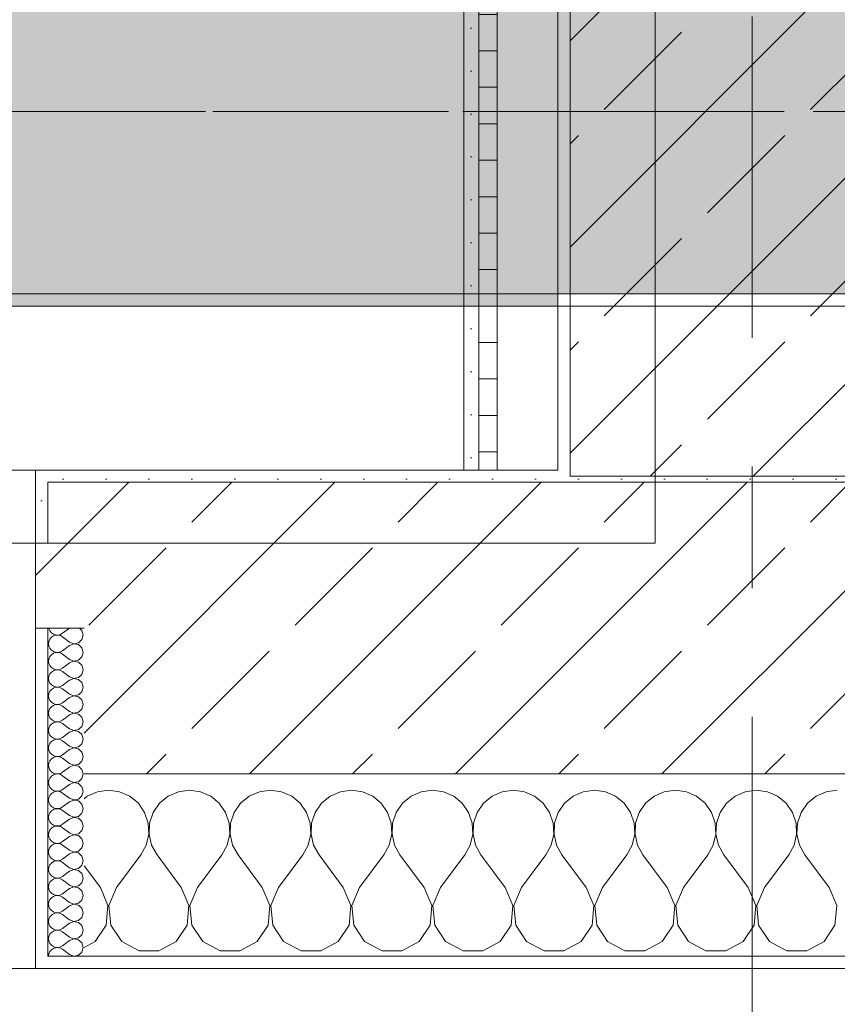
# Model space of a CAD drawing. Header units: metres. Extents: x -3.6 to 85.2, y -11 to 16.8.
# Tile 332 of 508: x 39.5 to 40.2, y -0.2 to 0.6. Entities that reach past the tile are written whole.
import ezdxf

# ---------------------------------------------------------------- set-up
doc = ezdxf.new("R2010")
doc.units = ezdxf.units.M
doc.header["$MEASUREMENT"] = 0
doc.linetypes.add('Achse', pattern=[0.2, 0.1, -0.05, 0, -0.05])
doc.linetypes.add('Strichlinie doppelt', pattern=[0.546806, 0.264583, -0.105833, 0.070556, -0.105833])
for name, color, linetype in [('451 - Universal.Achsen Raster', 7, 'Continuous'), ('604 - Struktur.Wand Aussen', 7, 'Continuous'), ('607 - Struktur.Stütze', 7, 'Continuous'), ('608 - Struktur.Träger', 7, 'Continuous'), ('653 - Abdeckung.TB Verkofferung', 7, 'Continuous'), ('Neubau_606 - Struktur.Wand Innen Ausbau', 7, 'Continuous')]:
    doc.layers.add(name, color=color, linetype=linetype)
pattern_1 = [(45, (0, 0), (-0.08485281, 0.08485281), []), (45, (-0.04243, 0.04243), (-0.08485281, 0.08485281), [0.09, -0.03])]
pattern_2 = [(45, (0, 0), (-0.01767767, 0.01767767), [0, -0.025])]
pattern_3 = [(0, (0, 0), (0, 0.08660254), [0, -0.05]), (0, (0.025, 0.0433), (0, 0.08660254), [0, -0.05])]

# ---------------------------------------------------------------- blocks, each defined once
blk = doc.blocks.new('*X130')
at = {"layer": '604 - Struktur.Wand Aussen', "color": 7, "linetype": 'Continuous', "lineweight": 5}
for p, q in [((39.58248, -0.01331), (39.58, -0.01536)), ((39.59089, -0.0096), (39.58248, -0.01331)), ((39.6, -0.00833), (39.59089, -0.0096)), ((39.60911, -0.0096), (39.6, -0.00833)), ((39.61752, -0.01331), (39.60911, -0.0096)), ((39.62461, -0.01918), (39.61752, -0.01331)), ((39.64914, -0.01331), (39.64206, -0.01918)), ((39.65756, -0.0096), (39.64914, -0.01331)), ((39.66667, -0.00833), (39.65756, -0.0096)), ((39.67578, -0.0096), (39.66667, -0.00833)), ((39.68419, -0.01331), (39.67578, -0.0096)), ((39.69127, -0.01918), (39.68419, -0.01331)), ((39.71581, -0.01331), (39.70873, -0.01918)), ((39.72422, -0.0096), (39.71581, -0.01331)), ((39.73333, -0.00833), (39.72422, -0.0096)), ((39.74244, -0.0096), (39.73333, -0.00833)), ((39.75086, -0.01331), (39.74244, -0.0096)), ((39.75794, -0.01918), (39.75086, -0.01331)), ((39.78248, -0.01331), (39.77539, -0.01918)), ((39.79089, -0.0096), (39.78248, -0.01331)), ((39.8, -0.00833), (39.79089, -0.0096)), ((39.80911, -0.0096), (39.8, -0.00833)), ((39.81752, -0.01331), (39.80911, -0.0096)), ((39.82461, -0.01918), (39.81752, -0.01331)), ((39.84914, -0.01331), (39.84206, -0.01918)), ((39.85756, -0.0096), (39.84914, -0.01331)), ((39.86667, -0.00833), (39.85756, -0.0096)), ((39.87578, -0.0096), (39.86667, -0.00833)), ((39.88419, -0.01331), (39.87578, -0.0096)), ((39.89127, -0.01918), (39.88419, -0.01331)), ((39.91581, -0.01331), (39.90873, -0.01918)), ((39.92422, -0.0096), (39.91581, -0.01331)), ((39.93333, -0.00833), (39.92422, -0.0096)), ((39.94244, -0.0096), (39.93333, -0.00833)), ((39.95086, -0.01331), (39.94244, -0.0096)), ((39.95794, -0.01918), (39.95086, -0.01331)), ((39.98248, -0.01331), (39.97539, -0.01918)), ((39.99089, -0.0096), (39.98248, -0.01331)), ((40, -0.00833), (39.99089, -0.0096)), ((40.00911, -0.0096), (40, -0.00833)), ((40.01752, -0.01331), (40.00911, -0.0096)), ((40.02461, -0.01918), (40.01752, -0.01331)), ((40.04914, -0.01331), (40.04206, -0.01918)), ((40.05756, -0.0096), (40.04914, -0.01331)), ((40.06667, -0.00833), (40.05756, -0.0096)), ((40.07578, -0.0096), (40.06667, -0.00833)), ((40.08419, -0.01331), (40.07578, -0.0096)), ((40.09127, -0.01918), (40.08419, -0.01331)), ((40.11581, -0.01331), (40.10873, -0.01918)), ((40.12422, -0.0096), (40.11581, -0.01331)), ((40.13333, -0.00833), (40.12422, -0.0096)), ((40.14244, -0.0096), (40.13333, -0.00833)), ((40.15086, -0.01331), (40.14244, -0.0096)), ((40.15794, -0.01918), (40.15086, -0.01331)), ((40.18248, -0.01331), (40.17539, -0.01918)), ((40.19089, -0.0096), (40.18248, -0.01331)), ((40.2, -0.00833), (40.19089, -0.0096)), ((39.62981, -0.02676), (39.62461, -0.01918)), ((39.64206, -0.01918), (39.63685, -0.02676)), ((39.69648, -0.02676), (39.69127, -0.01918)), ((39.70873, -0.01918), (39.70352, -0.02676)), ((39.76315, -0.02676), (39.75794, -0.01918)), ((39.77539, -0.01918), (39.77019, -0.02676)), ((39.82981, -0.02676), (39.82461, -0.01918)), ((39.84206, -0.01918), (39.83685, -0.02676)), ((39.89648, -0.02676), (39.89127, -0.01918)), ((39.90873, -0.01918), (39.90352, -0.02676)), ((39.96315, -0.02676), (39.95794, -0.01918)), ((39.97539, -0.01918), (39.97019, -0.02676)), ((40.02981, -0.02676), (40.02461, -0.01918)), ((40.04206, -0.01918), (40.03685, -0.02676)), ((40.09648, -0.02676), (40.09127, -0.01918)), ((40.10873, -0.01918), (40.10352, -0.02676)), ((40.16315, -0.02676), (40.15794, -0.01918)), ((40.17539, -0.01918), (40.17019, -0.02676)), ((39.63275, -0.03547), (39.62981, -0.02676)), ((39.63685, -0.02676), (39.63391, -0.03547)), ((39.69942, -0.03547), (39.69648, -0.02676)), ((39.70352, -0.02676), (39.70058, -0.03547)), ((39.76609, -0.03547), (39.76315, -0.02676)), ((39.77019, -0.02676), (39.76725, -0.03547)), ((39.83275, -0.03547), (39.82981, -0.02676)), ((39.83685, -0.02676), (39.83391, -0.03547)), ((39.89942, -0.03547), (39.89648, -0.02676)), ((39.90352, -0.02676), (39.90058, -0.03547)), ((39.96609, -0.03547), (39.96315, -0.02676)), ((39.97019, -0.02676), (39.96725, -0.03547)), ((40.03275, -0.03547), (40.02981, -0.02676)), ((40.03685, -0.02676), (40.03391, -0.03547)), ((40.09942, -0.03547), (40.09648, -0.02676)), ((40.10352, -0.02676), (40.10058, -0.03547)), ((40.16609, -0.03547), (40.16315, -0.02676)), ((40.17019, -0.02676), (40.16725, -0.03547)), ((39.6332, -0.04466), (39.63275, -0.03547)), ((39.63391, -0.03547), (39.63347, -0.04466)), ((39.69987, -0.04466), (39.69942, -0.03547)), ((39.70058, -0.03547), (39.70013, -0.04466)), ((39.76653, -0.04466), (39.76609, -0.03547)), ((39.76725, -0.03547), (39.7668, -0.04466)), ((39.8332, -0.04466), (39.83275, -0.03547)), ((39.83391, -0.03547), (39.83347, -0.04466)), ((39.89987, -0.04466), (39.89942, -0.03547)), ((39.90058, -0.03547), (39.90013, -0.04466)), ((39.96653, -0.04466), (39.96609, -0.03547)), ((39.96725, -0.03547), (39.9668, -0.04466)), ((40.0332, -0.04466), (40.03275, -0.03547)), ((40.03391, -0.03547), (40.03347, -0.04466)), ((40.09987, -0.04466), (40.09942, -0.03547)), ((40.10058, -0.03547), (40.10013, -0.04466)), ((40.16653, -0.04466), (40.16609, -0.03547)), ((40.16725, -0.03547), (40.1668, -0.04466)), ((39.63112, -0.05362), (39.6332, -0.04466)), ((39.63347, -0.04466), (39.63555, -0.05362)), ((39.69778, -0.05362), (39.69987, -0.04466)), ((39.70013, -0.04466), (39.70222, -0.05362)), ((39.76445, -0.05362), (39.76653, -0.04466)), ((39.7668, -0.04466), (39.76888, -0.05362)), ((39.83112, -0.05362), (39.8332, -0.04466)), ((39.83347, -0.04466), (39.83555, -0.05362)), ((39.89778, -0.05362), (39.89987, -0.04466)), ((39.90013, -0.04466), (39.90222, -0.05362)), ((39.96445, -0.05362), (39.96653, -0.04466)), ((39.9668, -0.04466), (39.96888, -0.05362)), ((40.03112, -0.05362), (40.0332, -0.04466)), ((40.03347, -0.04466), (40.03555, -0.05362)), ((40.09778, -0.05362), (40.09987, -0.04466)), ((40.10013, -0.04466), (40.10222, -0.05362)), ((40.16445, -0.05362), (40.16653, -0.04466)), ((40.1668, -0.04466), (40.16888, -0.05362)), ((39.62667, -0.06167), (39.63112, -0.05362)), ((39.63555, -0.05362), (39.64, -0.06167)), ((39.69333, -0.06167), (39.69778, -0.05362)), ((39.70222, -0.05362), (39.70667, -0.06167)), ((39.76, -0.06167), (39.76445, -0.05362)), ((39.76888, -0.05362), (39.77333, -0.06167)), ((39.82667, -0.06167), (39.83112, -0.05362)), ((39.83555, -0.05362), (39.84, -0.06167)), ((39.89333, -0.06167), (39.89778, -0.05362)), ((39.90222, -0.05362), (39.90667, -0.06167)), ((39.96, -0.06167), (39.96445, -0.05362)), ((39.96888, -0.05362), (39.97333, -0.06167)), ((40.02667, -0.06167), (40.03112, -0.05362)), ((40.03555, -0.05362), (40.04, -0.06167)), ((40.09333, -0.06167), (40.09778, -0.05362)), ((40.10222, -0.05362), (40.10667, -0.06167)), ((40.16, -0.06167), (40.16445, -0.05362)), ((40.16888, -0.05362), (40.17333, -0.06167)), ((39.60667, -0.08833), (39.62667, -0.06167)), ((39.66, -0.08833), (39.64, -0.06167)), ((39.67333, -0.08833), (39.69333, -0.06167)), ((39.72667, -0.08833), (39.70667, -0.06167)), ((39.74, -0.08833), (39.76, -0.06167)), ((39.79333, -0.08833), (39.77333, -0.06167)), ((39.80667, -0.08833), (39.82667, -0.06167)), ((39.86, -0.08833), (39.84, -0.06167)), ((39.87333, -0.08833), (39.89333, -0.06167)), ((39.92667, -0.08833), (39.90667, -0.06167)), ((39.94, -0.08833), (39.96, -0.06167)), ((39.99333, -0.08833), (39.97333, -0.06167)), ((40.00667, -0.08833), (40.02667, -0.06167)), ((40.06, -0.08833), (40.04, -0.06167)), ((40.07333, -0.08833), (40.09333, -0.06167)), ((40.12667, -0.08833), (40.10667, -0.06167)), ((40.14, -0.08833), (40.16, -0.06167)), ((40.19333, -0.08833), (40.17333, -0.06167)), ((39.59333, -0.08833), (39.58, -0.07056)), ((39.59962, -0.1033), (39.59333, -0.08833)), ((39.60667, -0.08833), (39.60038, -0.1033)), ((39.66629, -0.1033), (39.66, -0.08833)), ((39.67333, -0.08833), (39.66705, -0.1033)), ((39.73295, -0.1033), (39.72667, -0.08833)), ((39.74, -0.08833), (39.73371, -0.1033)), ((39.79962, -0.1033), (39.79333, -0.08833)), ((39.80667, -0.08833), (39.80038, -0.1033)), ((39.86629, -0.1033), (39.86, -0.08833)), ((39.87333, -0.08833), (39.86705, -0.1033)), ((39.93295, -0.1033), (39.92667, -0.08833)), ((39.94, -0.08833), (39.93371, -0.1033)), ((39.99962, -0.1033), (39.99333, -0.08833)), ((40.00667, -0.08833), (40.00038, -0.1033)), ((40.06629, -0.1033), (40.06, -0.08833)), ((40.07333, -0.08833), (40.06705, -0.1033)), ((40.13295, -0.1033), (40.12667, -0.08833)), ((40.14, -0.08833), (40.13371, -0.1033)), ((40.19962, -0.1033), (40.19333, -0.08833)), ((39.59808, -0.11947), (39.59962, -0.1033)), ((39.60038, -0.1033), (39.60192, -0.11947)), ((39.66475, -0.11947), (39.66629, -0.1033)), ((39.66705, -0.1033), (39.66858, -0.11947)), ((39.73142, -0.11947), (39.73295, -0.1033)), ((39.73371, -0.1033), (39.73525, -0.11947)), ((39.79808, -0.11947), (39.79962, -0.1033)), ((39.80038, -0.1033), (39.80192, -0.11947)), ((39.86475, -0.11947), (39.86629, -0.1033)), ((39.86705, -0.1033), (39.86858, -0.11947)), ((39.93142, -0.11947), (39.93295, -0.1033)), ((39.93371, -0.1033), (39.93525, -0.11947)), ((39.99808, -0.11947), (39.99962, -0.1033)), ((40.00038, -0.1033), (40.00192, -0.11947)), ((40.06475, -0.11947), (40.06629, -0.1033)), ((40.06705, -0.1033), (40.06858, -0.11947)), ((40.13142, -0.11947), (40.13295, -0.1033)), ((40.13371, -0.1033), (40.13525, -0.11947)), ((40.19808, -0.11947), (40.19962, -0.1033)), ((39.5891, -0.13299), (39.59808, -0.11947)), ((39.60192, -0.11947), (39.6109, -0.13299)), ((39.65576, -0.13299), (39.66475, -0.11947)), ((39.66858, -0.11947), (39.67757, -0.13299)), ((39.72243, -0.13299), (39.73142, -0.11947)), ((39.73525, -0.11947), (39.74424, -0.13299)), ((39.7891, -0.13299), (39.79808, -0.11947)), ((39.80192, -0.11947), (39.8109, -0.13299)), ((39.85576, -0.13299), (39.86475, -0.11947)), ((39.86858, -0.11947), (39.87757, -0.13299)), ((39.92243, -0.13299), (39.93142, -0.11947)), ((39.93525, -0.11947), (39.94424, -0.13299)), ((39.9891, -0.13299), (39.99808, -0.11947)), ((40.00192, -0.11947), (40.0109, -0.13299)), ((40.05576, -0.13299), (40.06475, -0.11947)), ((40.06858, -0.11947), (40.07757, -0.13299)), ((40.12243, -0.13299), (40.13142, -0.11947)), ((40.13525, -0.11947), (40.14424, -0.13299)), ((40.1891, -0.13299), (40.19808, -0.11947)), ((39.58, -0.13787), (39.5891, -0.13299)), ((39.6109, -0.13299), (39.62521, -0.14066)), ((39.64145, -0.14066), (39.65576, -0.13299)), ((39.67757, -0.13299), (39.69188, -0.14066)), ((39.70812, -0.14066), (39.72243, -0.13299)), ((39.74424, -0.13299), (39.75855, -0.14066)), ((39.77479, -0.14066), (39.7891, -0.13299)), ((39.8109, -0.13299), (39.82521, -0.14066)), ((39.84145, -0.14066), (39.85576, -0.13299)), ((39.87757, -0.13299), (39.89188, -0.14066)), ((39.90812, -0.14066), (39.92243, -0.13299)), ((39.94424, -0.13299), (39.95855, -0.14066)), ((39.97479, -0.14066), (39.9891, -0.13299)), ((40.0109, -0.13299), (40.02521, -0.14066)), ((40.04145, -0.14066), (40.05576, -0.13299)), ((40.07757, -0.13299), (40.09188, -0.14066)), ((40.10812, -0.14066), (40.12243, -0.13299)), ((40.14424, -0.13299), (40.15855, -0.14066)), ((40.17479, -0.14066), (40.1891, -0.13299)), ((39.62521, -0.14066), (39.64145, -0.14066)), ((39.69188, -0.14066), (39.70812, -0.14066)), ((39.75855, -0.14066), (39.77479, -0.14066)), ((39.82521, -0.14066), (39.84145, -0.14066)), ((39.89188, -0.14066), (39.90812, -0.14066)), ((39.95855, -0.14066), (39.97479, -0.14066)), ((40.02521, -0.14066), (40.04145, -0.14066)), ((40.09188, -0.14066), (40.10812, -0.14066)), ((40.15855, -0.14066), (40.17479, -0.14066))]:
    blk.add_line(p, q, dxfattribs=at)
blk = doc.blocks.new('*X135')
at = {"layer": '604 - Struktur.Wand Aussen', "color": 7, "linetype": 'Continuous', "lineweight": 5}
for p, q in [((39.55091, 0.125), (39.55099, 0.12448)), ((39.55099, 0.12448), (39.55178, 0.12267)), ((39.55178, 0.12267), (39.55304, 0.12116)), ((39.56786, 0.125), (39.56214, 0.12071)), ((39.57822, 0.12304), (39.57608, 0.125)), ((39.57929, 0.11929), (39.57822, 0.12304)), ((39.55099, 0.11409), (39.55071, 0.11214)), ((39.55178, 0.1159), (39.55099, 0.11409)), ((39.55304, 0.11742), (39.55178, 0.1159)), ((39.55304, 0.12116), (39.55466, 0.12004)), ((39.55466, 0.11853), (39.55304, 0.11742)), ((39.55466, 0.12004), (39.55653, 0.11941)), ((39.55653, 0.11916), (39.55466, 0.11853)), ((39.55653, 0.11941), (39.5585, 0.11931)), ((39.5585, 0.11926), (39.55653, 0.11916)), ((39.5585, 0.11931), (39.56042, 0.11976)), ((39.56042, 0.11881), (39.5585, 0.11926)), ((39.56042, 0.11976), (39.56214, 0.12071)), ((39.56214, 0.11786), (39.56042, 0.11881)), ((39.56786, 0.11357), (39.56214, 0.11786)), ((39.56786, 0.11357), (39.5715, 0.11217)), ((39.57534, 0.1129), (39.57822, 0.11553)), ((39.57822, 0.11553), (39.57929, 0.11929)), ((39.55071, 0.11214), (39.55099, 0.11019)), ((39.55099, 0.11019), (39.55178, 0.10839)), ((39.55178, 0.10839), (39.55304, 0.10687)), ((39.55304, 0.10687), (39.55466, 0.10575)), ((39.55466, 0.10575), (39.55653, 0.10512)), ((39.5585, 0.10503), (39.56042, 0.10547)), ((39.56042, 0.10547), (39.56214, 0.10643)), ((39.56786, 0.11071), (39.56214, 0.10643)), ((39.5715, 0.11211), (39.56786, 0.11071)), ((39.5715, 0.11217), (39.57534, 0.1129)), ((39.57534, 0.11139), (39.5715, 0.11211)), ((39.57822, 0.10876), (39.57534, 0.11139)), ((39.57929, 0.105), (39.57822, 0.10876)), ((39.55099, 0.09981), (39.55071, 0.09786)), ((39.55071, 0.09786), (39.55099, 0.09591)), ((39.55178, 0.10161), (39.55099, 0.09981)), ((39.55304, 0.10313), (39.55178, 0.10161)), ((39.55466, 0.10425), (39.55304, 0.10313)), ((39.55653, 0.10488), (39.55466, 0.10425)), ((39.55653, 0.10512), (39.5585, 0.10503)), ((39.5585, 0.10497), (39.55653, 0.10488)), ((39.56042, 0.10453), (39.5585, 0.10497)), ((39.56214, 0.10357), (39.56042, 0.10453)), ((39.56786, 0.09929), (39.56214, 0.10357)), ((39.56786, 0.09929), (39.5715, 0.09789)), ((39.5715, 0.09783), (39.56786, 0.09643)), ((39.5715, 0.09789), (39.57534, 0.09861)), ((39.57534, 0.0971), (39.5715, 0.09783)), ((39.57534, 0.09861), (39.57822, 0.10124)), ((39.57822, 0.10124), (39.57929, 0.105)), ((39.55099, 0.09591), (39.55178, 0.0941)), ((39.55178, 0.0941), (39.55304, 0.09258)), ((39.55304, 0.09258), (39.55466, 0.09147)), ((39.55466, 0.08996), (39.55304, 0.08884)), ((39.55466, 0.09147), (39.55653, 0.09084)), ((39.55653, 0.09059), (39.55466, 0.08996)), ((39.55653, 0.09084), (39.5585, 0.09074)), ((39.5585, 0.09069), (39.55653, 0.09059)), ((39.5585, 0.09074), (39.56042, 0.09119)), ((39.56042, 0.09024), (39.5585, 0.09069)), ((39.56042, 0.09119), (39.56214, 0.09214)), ((39.56214, 0.08929), (39.56042, 0.09024)), ((39.56786, 0.09643), (39.56214, 0.09214)), ((39.56786, 0.085), (39.56214, 0.08929)), ((39.57822, 0.09447), (39.57534, 0.0971)), ((39.57929, 0.09071), (39.57822, 0.09447)), ((39.57822, 0.08696), (39.57929, 0.09071)), ((39.55099, 0.08552), (39.55071, 0.08357)), ((39.55071, 0.08357), (39.55099, 0.08162)), ((39.55178, 0.08733), (39.55099, 0.08552)), ((39.55099, 0.08162), (39.55178, 0.07982)), ((39.55304, 0.08884), (39.55178, 0.08733)), ((39.56786, 0.08214), (39.56214, 0.07786)), ((39.56786, 0.085), (39.5715, 0.0836)), ((39.5715, 0.08354), (39.56786, 0.08214)), ((39.5715, 0.0836), (39.57534, 0.08433)), ((39.57534, 0.08282), (39.5715, 0.08354)), ((39.57534, 0.08433), (39.57822, 0.08696)), ((39.57822, 0.08018), (39.57534, 0.08282)), ((39.55178, 0.07304), (39.55099, 0.07124)), ((39.55178, 0.07982), (39.55304, 0.0783)), ((39.55304, 0.07456), (39.55178, 0.07304)), ((39.55304, 0.0783), (39.55466, 0.07718)), ((39.55466, 0.07567), (39.55304, 0.07456)), ((39.55466, 0.07718), (39.55653, 0.07655)), ((39.55653, 0.0763), (39.55466, 0.07567)), ((39.55653, 0.07655), (39.5585, 0.07646)), ((39.5585, 0.0764), (39.55653, 0.0763)), ((39.5585, 0.07646), (39.56042, 0.0769)), ((39.56042, 0.07595), (39.5585, 0.0764)), ((39.56042, 0.0769), (39.56214, 0.07786)), ((39.56214, 0.075), (39.56042, 0.07595)), ((39.56786, 0.07071), (39.56214, 0.075)), ((39.57929, 0.07643), (39.57822, 0.08018)), ((39.57822, 0.07267), (39.57929, 0.07643)), ((39.55099, 0.07124), (39.55071, 0.06929)), ((39.55071, 0.06929), (39.55099, 0.06733)), ((39.55099, 0.06733), (39.55178, 0.06553)), ((39.55178, 0.06553), (39.55304, 0.06401)), ((39.56786, 0.06786), (39.56214, 0.06357)), ((39.56786, 0.07071), (39.5715, 0.06931)), ((39.5715, 0.06926), (39.56786, 0.06786)), ((39.5715, 0.06931), (39.57534, 0.07004)), ((39.57534, 0.06853), (39.5715, 0.06926)), ((39.57534, 0.07004), (39.57822, 0.07267)), ((39.57822, 0.0659), (39.57534, 0.06853)), ((39.57929, 0.06214), (39.57822, 0.0659)), ((39.55099, 0.05695), (39.55071, 0.055)), ((39.55178, 0.05876), (39.55099, 0.05695)), ((39.55304, 0.06027), (39.55178, 0.05876)), ((39.55304, 0.06401), (39.55466, 0.0629)), ((39.55466, 0.06139), (39.55304, 0.06027)), ((39.55466, 0.0629), (39.55653, 0.06227)), ((39.55653, 0.06202), (39.55466, 0.06139)), ((39.55653, 0.06227), (39.5585, 0.06217)), ((39.5585, 0.06211), (39.55653, 0.06202)), ((39.5585, 0.06217), (39.56042, 0.06262)), ((39.56042, 0.06167), (39.5585, 0.06211)), ((39.56042, 0.06262), (39.56214, 0.06357)), ((39.56214, 0.06071), (39.56042, 0.06167)), ((39.56786, 0.05643), (39.56214, 0.06071)), ((39.57534, 0.05575), (39.57822, 0.05839)), ((39.57822, 0.05839), (39.57929, 0.06214)), ((39.55071, 0.055), (39.55099, 0.05305)), ((39.55099, 0.05305), (39.55178, 0.05124)), ((39.55178, 0.05124), (39.55304, 0.04973)), ((39.55304, 0.04973), (39.55466, 0.04861)), ((39.56042, 0.04833), (39.56214, 0.04929)), ((39.56786, 0.05357), (39.56214, 0.04929)), ((39.56786, 0.05643), (39.5715, 0.05503)), ((39.5715, 0.05497), (39.56786, 0.05357)), ((39.5715, 0.05503), (39.57534, 0.05575)), ((39.57534, 0.05425), (39.5715, 0.05497)), ((39.57822, 0.05161), (39.57534, 0.05425)), ((39.57929, 0.04786), (39.57822, 0.05161)), ((39.55099, 0.04267), (39.55071, 0.04071)), ((39.55071, 0.04071), (39.55099, 0.03876)), ((39.55178, 0.04447), (39.55099, 0.04267)), ((39.55304, 0.04599), (39.55178, 0.04447)), ((39.55466, 0.0471), (39.55304, 0.04599)), ((39.55466, 0.04861), (39.55653, 0.04798)), ((39.55653, 0.04773), (39.55466, 0.0471)), ((39.55653, 0.04798), (39.5585, 0.04789)), ((39.5585, 0.04783), (39.55653, 0.04773)), ((39.5585, 0.04789), (39.56042, 0.04833)), ((39.56042, 0.04738), (39.5585, 0.04783)), ((39.56214, 0.04643), (39.56042, 0.04738)), ((39.56786, 0.04214), (39.56214, 0.04643)), ((39.56786, 0.04214), (39.5715, 0.04074)), ((39.5715, 0.04069), (39.56786, 0.03929)), ((39.5715, 0.04074), (39.57534, 0.04147)), ((39.57534, 0.03996), (39.5715, 0.04069)), ((39.57534, 0.04147), (39.57822, 0.0441)), ((39.57822, 0.0441), (39.57929, 0.04786)), ((39.55099, 0.03876), (39.55178, 0.03696)), ((39.55178, 0.03696), (39.55304, 0.03544)), ((39.55304, 0.03544), (39.55466, 0.03433)), ((39.55466, 0.03282), (39.55304, 0.0317)), ((39.55466, 0.03433), (39.55653, 0.0337)), ((39.55653, 0.03345), (39.55466, 0.03282)), ((39.55653, 0.0337), (39.5585, 0.0336)), ((39.5585, 0.03354), (39.55653, 0.03345)), ((39.5585, 0.0336), (39.56042, 0.03405)), ((39.56042, 0.0331), (39.5585, 0.03354)), ((39.56042, 0.03405), (39.56214, 0.035)), ((39.56214, 0.03214), (39.56042, 0.0331)), ((39.56786, 0.03929), (39.56214, 0.035)), ((39.57822, 0.03733), (39.57534, 0.03996)), ((39.57929, 0.03357), (39.57822, 0.03733)), ((39.57822, 0.02982), (39.57929, 0.03357)), ((39.55099, 0.02838), (39.55071, 0.02643)), ((39.55071, 0.02643), (39.55099, 0.02448)), ((39.55178, 0.03018), (39.55099, 0.02838)), ((39.55099, 0.02448), (39.55178, 0.02267)), ((39.55304, 0.0317), (39.55178, 0.03018)), ((39.56786, 0.02786), (39.56214, 0.03214)), ((39.56786, 0.025), (39.56214, 0.02071)), ((39.56786, 0.02786), (39.5715, 0.02646)), ((39.5715, 0.0264), (39.56786, 0.025)), ((39.5715, 0.02646), (39.57534, 0.02718)), ((39.57534, 0.02567), (39.5715, 0.0264)), ((39.57534, 0.02718), (39.57822, 0.02982)), ((39.57822, 0.02304), (39.57534, 0.02567)), ((39.55178, 0.02267), (39.55304, 0.02116)), ((39.55304, 0.01742), (39.55178, 0.0159)), ((39.55304, 0.02116), (39.55466, 0.02004)), ((39.55466, 0.01853), (39.55304, 0.01742)), ((39.55466, 0.02004), (39.55653, 0.01941)), ((39.55653, 0.01916), (39.55466, 0.01853)), ((39.55653, 0.01941), (39.5585, 0.01931)), ((39.5585, 0.01926), (39.55653, 0.01916)), ((39.5585, 0.01931), (39.56042, 0.01976)), ((39.56042, 0.01881), (39.5585, 0.01926)), ((39.56042, 0.01976), (39.56214, 0.02071)), ((39.56214, 0.01786), (39.56042, 0.01881)), ((39.56786, 0.01357), (39.56214, 0.01786)), ((39.57929, 0.01929), (39.57822, 0.02304)), ((39.57822, 0.01553), (39.57929, 0.01929)), ((39.55099, 0.01409), (39.55071, 0.01214)), ((39.55071, 0.01214), (39.55099, 0.01019)), ((39.55178, 0.0159), (39.55099, 0.01409)), ((39.55099, 0.01019), (39.55178, 0.00839)), ((39.55178, 0.00839), (39.55304, 0.00687)), ((39.56786, 0.01071), (39.56214, 0.00643)), ((39.56786, 0.01357), (39.5715, 0.01217)), ((39.5715, 0.01211), (39.56786, 0.01071)), ((39.5715, 0.01217), (39.57534, 0.0129)), ((39.57534, 0.01139), (39.5715, 0.01211)), ((39.57534, 0.0129), (39.57822, 0.01553)), ((39.57822, 0.00876), (39.57534, 0.01139)), ((39.57929, 0.005), (39.57822, 0.00876)), ((39.55178, 0.00161), (39.55099, -0.00019)), ((39.55304, 0.00313), (39.55178, 0.00161)), ((39.55304, 0.00687), (39.55466, 0.00575)), ((39.55466, 0.00425), (39.55304, 0.00313)), ((39.55466, 0.00575), (39.55653, 0.00512)), ((39.55653, 0.00488), (39.55466, 0.00425)), ((39.55653, 0.00512), (39.5585, 0.00503)), ((39.5585, 0.00497), (39.55653, 0.00488)), ((39.5585, 0.00503), (39.56042, 0.00547)), ((39.56042, 0.00453), (39.5585, 0.00497)), ((39.56042, 0.00547), (39.56214, 0.00643)), ((39.56214, 0.00357), (39.56042, 0.00453)), ((39.56786, -0.00071), (39.56214, 0.00357)), ((39.57534, -0.00139), (39.57822, 0.00124)), ((39.57822, 0.00124), (39.57929, 0.005)), ((39.55099, -0.00019), (39.55071, -0.00214)), ((39.55071, -0.00214), (39.55099, -0.00409)), ((39.55099, -0.00409), (39.55178, -0.0059)), ((39.55178, -0.0059), (39.55304, -0.00742)), ((39.55304, -0.00742), (39.55466, -0.00853)), ((39.56042, -0.00881), (39.56214, -0.00786)), ((39.56786, -0.00357), (39.56214, -0.00786)), ((39.56786, -0.00071), (39.5715, -0.00211)), ((39.5715, -0.00217), (39.56786, -0.00357)), ((39.5715, -0.00211), (39.57534, -0.00139)), ((39.57534, -0.0029), (39.5715, -0.00217)), ((39.57822, -0.00553), (39.57534, -0.0029)), ((39.57929, -0.00929), (39.57822, -0.00553)), ((39.55099, -0.01448), (39.55071, -0.01643)), ((39.55178, -0.01267), (39.55099, -0.01448)), ((39.55304, -0.01116), (39.55178, -0.01267)), ((39.55466, -0.01004), (39.55304, -0.01116)), ((39.55466, -0.00853), (39.55653, -0.00916)), ((39.55653, -0.00941), (39.55466, -0.01004)), ((39.55653, -0.00916), (39.5585, -0.00926)), ((39.5585, -0.00931), (39.55653, -0.00941)), ((39.5585, -0.00926), (39.56042, -0.00881)), ((39.56042, -0.00976), (39.5585, -0.00931)), ((39.56214, -0.01071), (39.56042, -0.00976)), ((39.56786, -0.015), (39.56214, -0.01071)), ((39.56786, -0.015), (39.5715, -0.0164)), ((39.5715, -0.0164), (39.57534, -0.01567)), ((39.57534, -0.01567), (39.57822, -0.01304)), ((39.57822, -0.01304), (39.57929, -0.00929)), ((39.55071, -0.01643), (39.55099, -0.01838)), ((39.55099, -0.01838), (39.55178, -0.02018)), ((39.55178, -0.02018), (39.55304, -0.0217)), ((39.55304, -0.0217), (39.55466, -0.02282)), ((39.55466, -0.02282), (39.55653, -0.02345)), ((39.55653, -0.0237), (39.55466, -0.02433)), ((39.55653, -0.02345), (39.5585, -0.02354)), ((39.5585, -0.0236), (39.55653, -0.0237)), ((39.5585, -0.02354), (39.56042, -0.0231)), ((39.56042, -0.02405), (39.5585, -0.0236)), ((39.56042, -0.0231), (39.56214, -0.02214)), ((39.56214, -0.025), (39.56042, -0.02405)), ((39.56786, -0.01786), (39.56214, -0.02214)), ((39.5715, -0.01646), (39.56786, -0.01786)), ((39.57534, -0.01718), (39.5715, -0.01646)), ((39.57822, -0.01982), (39.57534, -0.01718)), ((39.57929, -0.02357), (39.57822, -0.01982)), ((39.57822, -0.02733), (39.57929, -0.02357)), ((39.55099, -0.02876), (39.55071, -0.03071)), ((39.55071, -0.03071), (39.55099, -0.03267)), ((39.55178, -0.02696), (39.55099, -0.02876)), ((39.55304, -0.02544), (39.55178, -0.02696)), ((39.55466, -0.02433), (39.55304, -0.02544)), ((39.56786, -0.02929), (39.56214, -0.025)), ((39.56786, -0.03214), (39.56214, -0.03643)), ((39.56786, -0.02929), (39.5715, -0.03069)), ((39.5715, -0.03074), (39.56786, -0.03214)), ((39.5715, -0.03069), (39.57534, -0.02996)), ((39.57534, -0.03147), (39.5715, -0.03074)), ((39.57534, -0.02996), (39.57822, -0.02733)), ((39.57822, -0.0341), (39.57534, -0.03147)), ((39.55099, -0.03267), (39.55178, -0.03447)), ((39.55178, -0.03447), (39.55304, -0.03599)), ((39.55304, -0.03973), (39.55178, -0.04124)), ((39.55304, -0.03599), (39.55466, -0.0371)), ((39.55466, -0.03861), (39.55304, -0.03973)), ((39.55466, -0.0371), (39.55653, -0.03773)), ((39.55653, -0.03798), (39.55466, -0.03861)), ((39.55653, -0.03773), (39.5585, -0.03783)), ((39.5585, -0.03789), (39.55653, -0.03798)), ((39.5585, -0.03783), (39.56042, -0.03738)), ((39.56042, -0.03833), (39.5585, -0.03789)), ((39.56042, -0.03738), (39.56214, -0.03643)), ((39.56214, -0.03929), (39.56042, -0.03833)), ((39.56786, -0.04357), (39.56214, -0.03929)), ((39.57929, -0.03786), (39.57822, -0.0341)), ((39.57822, -0.04161), (39.57929, -0.03786)), ((39.55099, -0.04305), (39.55071, -0.045)), ((39.55071, -0.045), (39.55099, -0.04695)), ((39.55178, -0.04124), (39.55099, -0.04305)), ((39.55099, -0.04695), (39.55178, -0.04876)), ((39.56786, -0.04643), (39.56214, -0.05071)), ((39.56786, -0.04357), (39.5715, -0.04497)), ((39.5715, -0.04503), (39.56786, -0.04643)), ((39.5715, -0.04497), (39.57534, -0.04425)), ((39.57534, -0.04575), (39.5715, -0.04503)), ((39.57534, -0.04425), (39.57822, -0.04161)), ((39.57822, -0.04839), (39.57534, -0.04575)), ((39.57929, -0.05214), (39.57822, -0.04839)), ((39.55178, -0.05553), (39.55099, -0.05733)), ((39.55178, -0.04876), (39.55304, -0.05027)), ((39.55304, -0.05401), (39.55178, -0.05553)), ((39.55304, -0.05027), (39.55466, -0.05139)), ((39.55466, -0.0529), (39.55304, -0.05401)), ((39.55466, -0.05139), (39.55653, -0.05202)), ((39.55653, -0.05227), (39.55466, -0.0529)), ((39.55653, -0.05202), (39.5585, -0.05211)), ((39.5585, -0.05217), (39.55653, -0.05227)), ((39.5585, -0.05211), (39.56042, -0.05167)), ((39.56042, -0.05262), (39.5585, -0.05217)), ((39.56042, -0.05167), (39.56214, -0.05071)), ((39.56214, -0.05357), (39.56042, -0.05262)), ((39.56786, -0.05786), (39.56214, -0.05357)), ((39.57534, -0.05853), (39.57822, -0.0559)), ((39.57822, -0.0559), (39.57929, -0.05214)), ((39.55099, -0.05733), (39.55071, -0.05929)), ((39.55071, -0.05929), (39.55099, -0.06124)), ((39.55099, -0.06124), (39.55178, -0.06304)), ((39.55178, -0.06304), (39.55304, -0.06456)), ((39.55304, -0.06456), (39.55466, -0.06567)), ((39.56786, -0.06071), (39.56214, -0.065)), ((39.56786, -0.05786), (39.5715, -0.05926)), ((39.5715, -0.05931), (39.56786, -0.06071)), ((39.5715, -0.05926), (39.57534, -0.05853)), ((39.57534, -0.06004), (39.5715, -0.05931)), ((39.57822, -0.06267), (39.57534, -0.06004)), ((39.57929, -0.06643), (39.57822, -0.06267)), ((39.55099, -0.07162), (39.55071, -0.07357)), ((39.55178, -0.06982), (39.55099, -0.07162)), ((39.55304, -0.0683), (39.55178, -0.06982)), ((39.55466, -0.06718), (39.55304, -0.0683)), ((39.55466, -0.06567), (39.55653, -0.0663)), ((39.55653, -0.06655), (39.55466, -0.06718)), ((39.55653, -0.0663), (39.5585, -0.0664)), ((39.5585, -0.06646), (39.55653, -0.06655)), ((39.5585, -0.0664), (39.56042, -0.06595)), ((39.56042, -0.0669), (39.5585, -0.06646)), ((39.56042, -0.06595), (39.56214, -0.065)), ((39.56214, -0.06786), (39.56042, -0.0669)), ((39.56786, -0.07214), (39.56214, -0.06786)), ((39.56786, -0.07214), (39.5715, -0.07354)), ((39.5715, -0.07354), (39.57534, -0.07282)), ((39.57534, -0.07282), (39.57822, -0.07018)), ((39.57822, -0.07018), (39.57929, -0.06643)), ((39.55071, -0.07357), (39.55099, -0.07552)), ((39.55099, -0.07552), (39.55178, -0.07733)), ((39.55178, -0.07733), (39.55304, -0.07884)), ((39.55304, -0.07884), (39.55466, -0.07996)), ((39.55466, -0.07996), (39.55653, -0.08059)), ((39.55653, -0.08084), (39.55466, -0.08147)), ((39.55653, -0.08059), (39.5585, -0.08069)), ((39.5585, -0.08074), (39.55653, -0.08084)), ((39.5585, -0.08069), (39.56042, -0.08024)), ((39.56042, -0.08119), (39.5585, -0.08074)), ((39.56042, -0.08024), (39.56214, -0.07929)), ((39.56786, -0.075), (39.56214, -0.07929)), ((39.5715, -0.0736), (39.56786, -0.075)), ((39.57534, -0.07433), (39.5715, -0.0736)), ((39.57822, -0.07696), (39.57534, -0.07433)), ((39.57929, -0.08071), (39.57822, -0.07696)), ((39.57822, -0.08447), (39.57929, -0.08071)), ((39.55099, -0.08591), (39.55071, -0.08786)), ((39.55071, -0.08786), (39.55099, -0.08981)), ((39.55178, -0.0841), (39.55099, -0.08591)), ((39.55304, -0.08258), (39.55178, -0.0841)), ((39.55466, -0.08147), (39.55304, -0.08258)), ((39.56214, -0.08214), (39.56042, -0.08119)), ((39.56786, -0.08643), (39.56214, -0.08214)), ((39.56786, -0.08643), (39.5715, -0.08783)), ((39.5715, -0.08789), (39.56786, -0.08929)), ((39.5715, -0.08783), (39.57534, -0.0871)), ((39.57534, -0.08861), (39.5715, -0.08789)), ((39.57534, -0.0871), (39.57822, -0.08447)), ((39.57822, -0.09124), (39.57534, -0.08861)), ((39.55099, -0.08981), (39.55178, -0.09161)), ((39.55178, -0.09161), (39.55304, -0.09313)), ((39.55304, -0.09687), (39.55178, -0.09839)), ((39.55304, -0.09313), (39.55466, -0.09425)), ((39.55466, -0.09575), (39.55304, -0.09687)), ((39.55466, -0.09425), (39.55653, -0.09488)), ((39.55653, -0.09512), (39.55466, -0.09575)), ((39.55653, -0.09488), (39.5585, -0.09497)), ((39.5585, -0.09503), (39.55653, -0.09512)), ((39.5585, -0.09497), (39.56042, -0.09453)), ((39.56042, -0.09547), (39.5585, -0.09503)), ((39.56042, -0.09453), (39.56214, -0.09357)), ((39.56214, -0.09643), (39.56042, -0.09547)), ((39.56786, -0.08929), (39.56214, -0.09357)), ((39.56786, -0.10071), (39.56214, -0.09643)), ((39.57929, -0.095), (39.57822, -0.09124)), ((39.57822, -0.09876), (39.57929, -0.095)), ((39.55099, -0.10019), (39.55071, -0.10214)), ((39.55071, -0.10214), (39.55099, -0.10409)), ((39.55178, -0.09839), (39.55099, -0.10019)), ((39.55099, -0.10409), (39.55178, -0.1059)), ((39.56786, -0.10357), (39.56214, -0.10786)), ((39.56786, -0.10071), (39.5715, -0.10211)), ((39.5715, -0.10217), (39.56786, -0.10357)), ((39.5715, -0.10211), (39.57534, -0.10139)), ((39.57534, -0.1029), (39.5715, -0.10217)), ((39.57534, -0.10139), (39.57822, -0.09876)), ((39.57822, -0.10553), (39.57534, -0.1029)), ((39.55178, -0.11267), (39.55099, -0.11448)), ((39.55178, -0.1059), (39.55304, -0.10742)), ((39.55304, -0.11116), (39.55178, -0.11267)), ((39.55304, -0.10742), (39.55466, -0.10853)), ((39.55466, -0.11004), (39.55304, -0.11116)), ((39.55466, -0.10853), (39.55653, -0.10916)), ((39.55653, -0.10941), (39.55466, -0.11004)), ((39.55653, -0.10916), (39.5585, -0.10926)), ((39.5585, -0.10931), (39.55653, -0.10941)), ((39.5585, -0.10926), (39.56042, -0.10881)), ((39.56042, -0.10976), (39.5585, -0.10931)), ((39.56042, -0.10881), (39.56214, -0.10786)), ((39.56214, -0.11071), (39.56042, -0.10976)), ((39.56786, -0.115), (39.56214, -0.11071)), ((39.57534, -0.11567), (39.57822, -0.11304)), ((39.57929, -0.10929), (39.57822, -0.10553)), ((39.57822, -0.11304), (39.57929, -0.10929)), ((39.55099, -0.11448), (39.55071, -0.11643)), ((39.55071, -0.11643), (39.55099, -0.11838)), ((39.55099, -0.11838), (39.55178, -0.12018)), ((39.55178, -0.12018), (39.55304, -0.1217)), ((39.56786, -0.11786), (39.56214, -0.12214)), ((39.56786, -0.115), (39.5715, -0.1164)), ((39.5715, -0.11646), (39.56786, -0.11786)), ((39.5715, -0.1164), (39.57534, -0.11567)), ((39.57534, -0.11718), (39.5715, -0.11646)), ((39.57822, -0.11982), (39.57534, -0.11718)), ((39.57929, -0.12357), (39.57822, -0.11982)), ((39.55099, -0.12876), (39.55071, -0.13071)), ((39.55178, -0.12696), (39.55099, -0.12876)), ((39.55304, -0.12544), (39.55178, -0.12696)), ((39.55304, -0.1217), (39.55466, -0.12282)), ((39.55466, -0.12433), (39.55304, -0.12544)), ((39.55466, -0.12282), (39.55653, -0.12345)), ((39.55653, -0.1237), (39.55466, -0.12433)), ((39.55653, -0.12345), (39.5585, -0.12354)), ((39.5585, -0.1236), (39.55653, -0.1237)), ((39.5585, -0.12354), (39.56042, -0.1231)), ((39.56042, -0.12405), (39.5585, -0.1236)), ((39.56042, -0.1231), (39.56214, -0.12214)), ((39.56214, -0.125), (39.56042, -0.12405)), ((39.56786, -0.12929), (39.56214, -0.125)), ((39.56786, -0.12929), (39.5715, -0.13069)), ((39.57534, -0.12996), (39.57822, -0.12733)), ((39.57822, -0.12733), (39.57929, -0.12357)), ((39.55071, -0.13071), (39.55099, -0.13267)), ((39.55099, -0.13267), (39.55178, -0.13447)), ((39.55178, -0.13447), (39.55304, -0.13599)), ((39.55304, -0.13599), (39.55466, -0.1371)), ((39.55466, -0.1371), (39.55653, -0.13773)), ((39.55653, -0.13773), (39.5585, -0.13783)), ((39.5585, -0.13783), (39.56042, -0.13738)), ((39.56042, -0.13738), (39.56214, -0.13643)), ((39.56786, -0.13214), (39.56214, -0.13643)), ((39.5715, -0.13074), (39.56786, -0.13214)), ((39.5715, -0.13069), (39.57534, -0.12996)), ((39.57534, -0.13147), (39.5715, -0.13074)), ((39.57822, -0.1341), (39.57534, -0.13147)), ((39.57929, -0.13786), (39.57822, -0.1341)), ((39.55099, -0.14305), (39.55071, -0.145)), ((39.55178, -0.14124), (39.55099, -0.14305)), ((39.55304, -0.13973), (39.55178, -0.14124)), ((39.55466, -0.13861), (39.55304, -0.13973)), ((39.55653, -0.13798), (39.55466, -0.13861)), ((39.5585, -0.13789), (39.55653, -0.13798)), ((39.56042, -0.13833), (39.5585, -0.13789)), ((39.56214, -0.13929), (39.56042, -0.13833)), ((39.56786, -0.14357), (39.56214, -0.13929)), ((39.56786, -0.14357), (39.5715, -0.14497)), ((39.5715, -0.14497), (39.57534, -0.14425)), ((39.57534, -0.14425), (39.57822, -0.14161)), ((39.57822, -0.14161), (39.57929, -0.13786))]:
    blk.add_line(p, q, dxfattribs=at)

msp = doc.modelspace()

# ---------------------------------------------------------------- hatches: boundary and pattern name
at = {"layer": '604 - Struktur.Wand Aussen', "linetype": 'Continuous', "lineweight": 0, "true_color": 0x000000}
h = msp.add_hatch(dxfattribs=at)
h.set_pattern_fill('Gips_0001', color=18, style=0, pattern_type=2)
h.set_pattern_definition(pattern_2)
h.paths.add_polyline_path([(39.55, 0.255), (39.54, 0.255), (39.54, 0.195), (39.55, 0.195)])
h = msp.add_hatch(dxfattribs=at)
h.set_pattern_fill('Gips_0001', color=18, style=0, pattern_type=2)
h.set_pattern_definition(pattern_2)
h.paths.add_polyline_path([(39.96999, 0.255), (39.55, 0.255), (39.55, 0.245), (39.96999, 0.245)])
h = msp.add_hatch(dxfattribs=at)
h.set_pattern_fill('Beton__Stahlbeton_0001', color=18, style=0, pattern_type=2)
h.set_pattern_definition(pattern_1)
h.paths.add_polyline_path([(39.55, 0.195), (39.54, 0.195), (39.54, 0.125), (39.55, 0.125), (39.58, 0.125), (39.58, 0.005), (40.7, 0.005), (40.7, 0.125), (40.73, 0.125), (40.74, 0.125), (40.74, 0.195), (40.73, 0.195), (40.73, 0.245), (39.55, 0.245)])
h = msp.add_hatch(dxfattribs=at)
h.set_pattern_fill('Verputz_0001', color=18, style=0, pattern_type=2)
h.set_pattern_definition(pattern_3)
h.paths.add_polyline_path([(39.55, -0.155), (39.55, 0.125), (39.54, 0.125), (39.54, -0.155)])
h = msp.add_hatch(dxfattribs=at)
h.set_pattern_fill('Verputz_0001', color=18, style=0, pattern_type=2)
h.set_pattern_definition(pattern_3)
h.paths.add_polyline_path([(39.55, -0.155), (40.73, -0.155), (40.73, -0.145), (39.55, -0.145)])
at = {"layer": '607 - Struktur.Stütze', "linetype": 'Continuous', "lineweight": 0, "true_color": 0x000000}
h = msp.add_hatch(dxfattribs=at)
h.set_pattern_fill('Gips_0001', color=18, style=0, pattern_type=2)
h.set_pattern_definition(pattern_2)
h.paths.add_polyline_path([(39.97999, 0.69998), (39.96999, 0.69998), (39.96999, 0.255), (39.97999, 0.255)])
h = msp.add_hatch(dxfattribs=at)
h.set_pattern_fill('Beton__Stahlbeton_0001', color=18, style=0, pattern_type=2)
h.set_pattern_definition(pattern_1)
h.paths.add_polyline_path([(39.97999, 0.24998), (40.27999, 0.24998), (40.27999, 0.69998), (39.97999, 0.69998)])
h = msp.add_hatch(dxfattribs=at)
h.set_pattern_fill('Gips_0001', color=18, style=0, pattern_type=2)
h.set_pattern_definition(pattern_2)
h.paths.add_polyline_path([(39.96999, 0.255), (39.96999, 0.245), (40.28999, 0.245), (40.28999, 0.255), (40.27999, 0.255), (40.27999, 0.24998), (39.97999, 0.24998), (39.97999, 0.255)])
at = {"layer": '608 - Struktur.Träger', "linetype": 'Continuous', "lineweight": 0, "true_color": 0x000000}
h = msp.add_hatch(dxfattribs=at)
h.set_pattern_fill('Beton__Stahlbeton_0001', color=18, style=0, pattern_type=2)
h.set_pattern_definition(pattern_1)
h.paths.add_polyline_path([(0.68999, 0.69998), (0.37999, 0.69998), (0.37999, 0.39998), (0.68999, 0.39998), (3.96999, 0.39998), (4.28999, 0.39998), (7.56999, 0.39998), (7.88999, 0.39998), (11.16999, 0.39998), (11.48999, 0.39998), (14.76999, 0.39998), (15.08999, 0.39998), (18.36999, 0.39998), (18.68999, 0.39998), (21.96999, 0.39998), (22.28999, 0.39998), (25.56999, 0.39998), (25.88999, 0.39998), (29.16999, 0.39998), (29.48999, 0.39998), (32.76999, 0.39998), (33.08999, 0.39998), (36.36999, 0.39998), (36.68999, 0.39998), (39.96999, 0.39998), (40.28999, 0.39998), (43.56999, 0.39998), (43.88999, 0.39998), (47.16999, 0.39998), (47.48999, 0.39998), (50.76999, 0.39998), (51.08999, 0.39998), (51.79999, 0.39998), (51.96999, 0.39998), (54.36999, 0.39998), (54.68999, 0.39998), (57.96999, 0.39998), (58.28999, 0.39998), (61.56999, 0.39998), (61.87999, 0.39998), (61.87999, 0.69998), (61.56999, 0.69998), (58.28999, 0.69998), (57.96999, 0.69998), (54.68999, 0.69998), (54.36999, 0.69998), (51.96999, 0.69998), (51.79999, 0.69998), (51.08999, 0.69998), (50.76999, 0.69998), (47.48999, 0.69998), (47.15998, 0.69998), (43.88999, 0.69998), (43.56999, 0.69998), (40.28999, 0.69998), (39.935, 0.69998), (36.68999, 0.69998), (36.36999, 0.69998), (33.08999, 0.69998), (32.76999, 0.69998), (29.48999, 0.69998), (29.16999, 0.69998), (25.88999, 0.69998), (25.56999, 0.69998), (22.28999, 0.69998), (21.96999, 0.69998), (18.68999, 0.69998), (18.36999, 0.69998), (15.08999, 0.69998), (14.76999, 0.69998), (11.48999, 0.69998), (11.16999, 0.69998), (7.88999, 0.69998), (7.56999, 0.69998), (4.28999, 0.69998), (3.96999, 0.69998)])
h = msp.add_hatch(dxfattribs=at)
h.set_pattern_fill('Gips_0001', color=18, style=0, pattern_type=2)
h.set_pattern_definition(pattern_2)
h.paths.add_polyline_path([(36.68999, 0.39998), (36.68999, 0.38998), (39.96999, 0.38998), (39.96999, 0.39998)])
at = {"layer": 'Neubau_606 - Struktur.Wand Innen Ausbau', "linetype": 'Continuous', "lineweight": 0, "true_color": 0x000000}
h = msp.add_hatch(dxfattribs=at)
h.set_pattern_fill('Gips_0001', color=18, style=0, pattern_type=2)
h.set_pattern_definition(pattern_2)
h.paths.add_polyline_path([(39.89249, 0.70998), (39.89249, 0.255), (39.90499, 0.255), (39.90499, 0.70998)])
h = msp.add_hatch(dxfattribs=at)
h.set_pattern_fill('Holz__Sperrholz_1_0001', color=18, style=0, pattern_type=2)
h.set_pattern_definition([(0, (0, 0), (0, 0.030000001), [])])
h.paths.add_polyline_path([(39.90499, 0.70998), (39.90499, 0.255), (39.91999, 0.255), (39.91999, 0.70998)])

# ---------------------------------------------------------------- linework, layer by layer
at = {"layer": '451 - Universal.Achsen Raster', "color": 160, "linetype": 'Strichlinie doppelt', "lineweight": 9, "true_color": 0x3232ff}
for p, q in [((40.12999, -10.585), (40.12999, 16.355)), ((64.93503, 0.54998), (-3.175, 0.54998))]:
    msp.add_line(p, q, dxfattribs=at)
at = {"layer": '604 - Struktur.Wand Aussen', "color": 7, "linetype": 'Continuous', "lineweight": 13}
for p, q in [((39.54, 0.255), (37.14, 0.255)), ((40.73, 0.245), (39.55, 0.245)), ((39.55, 0.245), (39.55, 0.195)), ((39.54, 0.125), (39.54, 0.195)), ((39.58, 0.005), (40.7, 0.005)), ((37.14, -0.155), (39.54, -0.155))]:
    msp.add_line(p, q, dxfattribs=at)
at = {"layer": '604 - Struktur.Wand Aussen', "color": 7, "linetype": 'Continuous', "lineweight": 5}
for p, q in [((39.54, 0.245), (39.54, 0.255)), ((39.55, 0.255), (39.54, 0.255)), ((39.54, 0.195), (39.54, 0.245)), ((39.55, 0.195), (39.54, 0.195)), ((39.54, 0.005), (39.54, 0.125)), ((39.55, 0.125), (39.54, 0.125)), ((39.58, 0.125), (39.55, 0.125)), ((39.55, 0.125), (39.55, -0.145)), ((39.55, -0.145), (39.55, 0.125)), ((39.54, -0.005), (39.54, 0.005)), ((39.54, -0.145), (39.54, -0.005)), ((39.54, -0.155), (39.54, -0.145)), ((39.58, -0.145), (39.55, -0.145)), ((39.58, -0.145), (40.7, -0.145)), ((39.55, -0.155), (39.54, -0.155))]:
    msp.add_line(p, q, dxfattribs=at)
at = {"layer": '604 - Struktur.Wand Aussen', "color": 7, "linetype": 'Continuous', "lineweight": 5, "flags": 128}
for points in [[(39.96999, 0.255), (39.55, 0.255)], [(39.55, -0.155), (40.73, -0.155)]]:
    msp.add_lwpolyline(points, dxfattribs=at)
at = {"layer": '607 - Struktur.Stütze', "color": 7, "linetype": 'Continuous', "lineweight": 5, "flags": 128}
msp.add_lwpolyline([(39.96999, 0.69998), (39.96999, 0.255)], dxfattribs=at)
at = {"layer": '607 - Struktur.Stütze', "color": 7, "linetype": 'Continuous', "lineweight": 13, "flags": 128}
msp.add_lwpolyline([(39.97999, 0.24998), (40.27999, 0.24998), (40.27999, 0.69998), (39.97999, 0.69998)], close=True, dxfattribs=at)
at = {"layer": '608 - Struktur.Träger', "color": 7, "linetype": 'Achse', "lineweight": 9}
msp.add_line((0.37999, 0.54998), (61.87999, 0.54998), dxfattribs=at)
at = {"layer": '608 - Struktur.Träger', "color": 7, "linetype": 'Continuous', "lineweight": 5}
for p, q in [((39.96999, 0.39998), (39.96999, 0.38998)), ((39.96999, 0.38998), (36.68999, 0.38998))]:
    msp.add_line(p, q, dxfattribs=at)
at = {"layer": '608 - Struktur.Träger', "color": 7, "linetype": 'Continuous', "lineweight": 13}
msp.add_line((0.37999, 0.38998), (61.87999, 0.38998), dxfattribs=at)
at = {"layer": '608 - Struktur.Träger', "color": 7, "linetype": 'Continuous', "lineweight": 13, "flags": 128}
msp.add_lwpolyline([(61.87999, 0.39998), (61.56999, 0.39998), (58.28999, 0.39998), (57.96999, 0.39998), (54.68999, 0.39998), (54.36999, 0.39998), (51.96999, 0.39998), (51.79999, 0.39998), (51.08999, 0.39998), (50.76999, 0.39998), (47.48999, 0.39998), (47.16999, 0.39998), (43.88999, 0.39998), (43.56999, 0.39998), (40.28999, 0.39998), (39.96999, 0.39998), (36.68999, 0.39998), (36.36999, 0.39998), (33.08999, 0.39998), (32.76999, 0.39998), (29.48999, 0.39998)], dxfattribs=at)
at = {"layer": '653 - Abdeckung.TB Verkofferung', "color": 7, "linetype": 'Continuous', "lineweight": 9}
for p, q in [((40.05, 0.19498), (40.05, 0.74948)), ((36.59999, 0.19498), (40.05, 0.19498))]:
    msp.add_line(p, q, dxfattribs=at)
at = {"layer": 'Neubau_606 - Struktur.Wand Innen Ausbau', "color": 1, "linetype": 'Continuous', "lineweight": 9}
msp.add_line((39.90499, 0.70998), (39.90499, 0.255), dxfattribs=at)
at = {"layer": 'Neubau_606 - Struktur.Wand Innen Ausbau', "color": 1, "linetype": 'Continuous', "lineweight": 13}
msp.add_line((39.91999, 0.70998), (39.91999, 0.255), dxfattribs=at)
at = {"layer": 'Neubau_606 - Struktur.Wand Innen Ausbau', "color": 1, "linetype": 'Continuous', "lineweight": 13, "flags": 128}
for points in [[(39.89249, 0.70998), (39.89249, 0.255)], [(39.96999, 0.255), (39.96999, 0.70998)], [(39.89249, 0.255), (39.96999, 0.255)]]:
    msp.add_lwpolyline(points, dxfattribs=at)

# ---------------------------------------------------------------- block references
at = {"layer": '604 - Struktur.Wand Aussen', "color": 7, "lineweight": 18}
for name in ['*X135', '*X130']:
    msp.add_blockref(name, (0, 0), dxfattribs=at)

doc.saveas('drawing.dxf')
